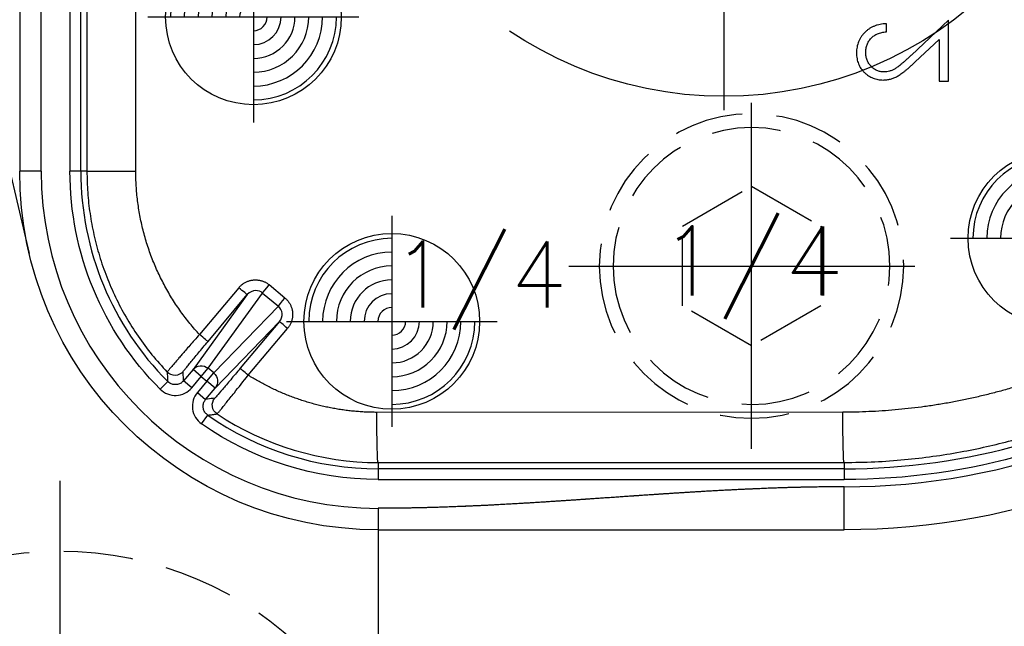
# Model space of a CAD drawing. Extents: x 2651 to 11825, y -3833 to 1075.
# Tile 360 of 656: x 4085 to 4121, y 623 to 645. Entities that reach past the tile are written whole.
import ezdxf
from ezdxf.enums import TextEntityAlignment as Align

# ---------------------------------------------------------------- set-up
doc = ezdxf.new("R2010")
doc.units = 0
doc.header["$LTSCALE"] = 10
for name, pattern in [('CENTER', [2, 1.25, -0.25, 0.25, -0.25]), ('CNSCEN', [17, 15, -1, 0, -1]), ('CNSHID', [4, 3, -1]), ('HIDDEN', [0.375, 0.25, -0.125])]:
    doc.linetypes.add(name, pattern=pattern)
doc.layers.get('0').update_dxf_attribs({"linetype": 'CONTINUOUS'})
doc.layers.get('Defpoints').update_dxf_attribs({"linetype": 'CONTINUOUS'})
for name, color, linetype in [('1', 7, 'CONTINUOUS'), ('9', 3, 'CONTINUOUS'), ('CEN', 1, 'CENTER'), ('COOL', 150, 'HIDDEN'), ('DIM', 3, 'CONTINUOUS'), ('HIDDEN', 6, 'HIDDEN'), ('PIN', 3, 'CONTINUOUS'), ('TEXT', 4, 'CONTINUOUS'), ('WL1-HL', 4, 'CNSHID'), ('WOR1-CL', 1, 'CNSCEN'), ('WOR1-DL', 7, 'CONTINUOUS')]:
    doc.layers.add(name, color=color, linetype=linetype)
doc.styles.add('china', font='txt')
doc.styles.get("Standard").update_dxf_attribs({"font": 'romans.shx'})
doc.dimstyles.new('MM& INCH5', dxfattribs={"dimtxt": 5, "dimasz": 2.5, "dimexe": 1, "dimexo": 0.5, "dimtad": 0, "dimrnd": 1.38778e-17, "dimzin": 9, "dimdsep": 46, "dimtxsty": 'Standard', "dimblk": 'CLOSED', "dimcen": 0, "dimclrd": 3, "dimclre": 3, "dimclrt": 3, "dimazin": 2, "dimtfac": 0.75, "dimtofl": 0, "dimtmove": 0, "dimatfit": 3, "dimfxl": 0, "dimtolj": 1, "dimarcsym": 0})

# ---------------------------------------------------------------- blocks, each defined once
blk = doc.blocks.new('DSD')
at = {"layer": '1', "color": 7, "linetype": 'Continuous'}
for p, q in [((451.7, 500.646), (459.524, 467.445)), ((459.179, 497.134), (459.179, 470.416)), ((490.498, 475.457), (490.498, 475.747)), ((492.74, 475.872), (491.4, 474.616)), ((492.74, 473.672), (492.74, 475.872)), ((491.543, 474.368), (492.408, 475.179)), ((492.408, 475.179), (492.408, 473.672)), ((492.408, 473.672), (492.74, 473.672))]:
    blk.add_line(p, q, dxfattribs=at)
at = {"layer": '1', "color": 110, "linetype": 'Continuous'}
blk.add_line((459.956, 470.416), (459.956, 497.134), dxfattribs=at)
at = {"layer": '1', "color": 252, "linetype": 'Continuous'}
for p, q in [((459.956, 470.416), (459.956, 497.134)), ((460.995, 482.542), (460.995, 470.416)), ((461.384, 470.416), (461.384, 482.542)), ((461.608, 482.319), (461.608, 470.416)), ((463.374, 470.416), (463.374, 482.306)), ((459.956, 470.416), (459.179, 470.416)), ((461.384, 470.416), (460.995, 470.416)), ((461.608, 470.416), (461.384, 470.416)), ((461.608, 470.416), (463.374, 470.416)), ((467.096, 466.21), (465.676, 464.517)), ((468.765, 465.838), (468.196, 466.313)), ((467.404, 465.96), (465.442, 463.254)), ((465.984, 464.267), (467.404, 465.96)), ((465.987, 463.3), (467.958, 466.018)), ((467.958, 466.018), (468.527, 465.543)), ((468.527, 465.543), (466.191, 463.129)), ((466.241, 462.583), (468.569, 464.99)), ((468.569, 464.99), (467.15, 463.299)), ((467.438, 463.049), (468.857, 464.74)), ((465.739, 463.004), (465.987, 463.3)), ((466.191, 463.129), (465.987, 463.3)), ((465.442, 463.254), (465.1, 462.846)), ((465.397, 462.596), (465.739, 463.004)), ((465.739, 463.004), (465.442, 463.254)), ((465.739, 463.004), (465.943, 462.833)), ((465.943, 462.833), (466.191, 463.129)), ((464.527, 462.821), (464.252, 462.547)), ((465.397, 462.596), (465.1, 462.846)), ((465.943, 462.833), (465.601, 462.426)), ((465.899, 462.176), (466.241, 462.583)), ((466.241, 462.583), (465.943, 462.833)), ((465.601, 462.426), (465.899, 462.176)), ((465.751, 461.289), (465.974, 461.607)), ((488.925, 461.711), (472.085, 461.707)), ((472.133, 459.893), (488.973, 459.897)), ((472.133, 459.893), (472.133, 459.668)), ((488.973, 459.897), (488.973, 459.668)), ((488.973, 459.668), (472.133, 459.668)), ((472.133, 459.668), (472.133, 459.279)), ((488.973, 459.668), (488.973, 459.279)), ((472.133, 459.279), (488.973, 459.279)), ((488.973, 457.462), (488.973, 459.017)), ((472.133, 458.24), (472.133, 457.462))]:
    blk.add_line(p, q, dxfattribs=at)
at = {"layer": '1', "color": 110, "linetype": 'Continuous'}
for centre, radius, start, end in [((488.973, 483.37), 24.354, 270, 351.2121), ((472.133, 470.416), 12.177, 180, 270)]:
    blk.add_arc(centre, radius, start, end, dxfattribs=at)
at = {"layer": '1', "color": 252, "linetype": 'Continuous'}
for centre, radius, start, end in [((488.973, 483.37), 24.354, 270, 351.2121), ((472.133, 470.416), 12.177, 180, 270), ((472.133, 470.416), 10.748, 180, 224.96), ((488.973, 483.37), 23.702, 270, 301.8934), ((472.133, 470.416), 10.748, 235.04, 270)]:
    blk.add_arc(centre, radius, start, end, dxfattribs=at)
at = {"layer": '1', "color": 7, "linetype": 'Continuous', "extrusion": (0, 0, -1)}
for centre, radius, start, end in [((-488.973, 483.37), 25.908, 188.7879, 270), ((-472.133, 470.416), 12.954, 270, 0)]:
    blk.add_arc(centre, radius, start, end, dxfattribs=at)
at = {"layer": '1', "color": 252, "linetype": 'Continuous', "extrusion": (0, 0, -1)}
for centre, radius, start, end in [((-472.133, 470.416), 11.137, 315.04, 0), ((-488.973, 483.37), 24.091, 238.1066, 270), ((-472.133, 470.416), 11.137, 270, 304.96)]:
    blk.add_arc(centre, radius, start, end, dxfattribs=at)
for centre, major_axis, ratio, start_param, end_param in [((467.106, 466.21), (-0.298, 0.25), 0.016827, 3.150321, 4.732446), ((468.206, 466.313), (0.249, 0.298), 0.020097, 3.263954, 4.695612), ((468.775, 465.838), (0.249, 0.298), 0.020097, 3.263954, 4.695612), ((468.867, 464.74), (0.298, -0.25), 0.016833, 1.590848, 3.132865), ((465.686, 464.517), (-0.298, 0.25), 0.016827, 3.150321, 4.732446), ((465.739, 463.004), (0.315, -0.228), 0.992489, 3.212987, 4.782718), ((467.448, 463.049), (-0.298, 0.25), 0.016833, 4.732441, 6.274457), ((464.789, 463.43), (-0.388, -0.012), 0.999914, 3.870966, 5.553812), ((465.943, 462.833), (0.279, -0.27), 0.992489, 4.64206, 6.211791), ((466.528, 461.972), (-0.056, 0.385), 0.999914, 3.870947, 5.55383), ((472.133, 461.707), (0, -1.814), 0.026177, 0.00873, 1.570802), ((488.973, 461.711), (0, -1.814), 0.026177, 0.00873, 1.570802)]:
    blk.add_ellipse(centre, major_axis=major_axis, ratio=ratio, start_param=start_param, end_param=end_param, dxfattribs=at)
at = {"layer": '1', "color": 7, "linetype": 'Continuous'}
for points, knots in [([(490.498, 475.747), (490.459, 475.746), (490.384, 475.742), (490.273, 475.724), (490.168, 475.7), (490.068, 475.664), (489.973, 475.621), (489.883, 475.568), (489.799, 475.506), (489.721, 475.435), (489.65, 475.359), (489.588, 475.276), (489.536, 475.189), (489.492, 475.099), (489.46, 475.003), (489.435, 474.903), (489.421, 474.799), (489.419, 474.728), (489.418, 474.691)], [0, 0, 0, 0, 0.068791, 0.135103, 0.198979, 0.261904, 0.323495, 0.385195, 0.446969, 0.509765, 0.572251, 0.633405, 0.693251, 0.752583, 0.812579, 0.873275, 0.93555, 1, 1, 1, 1]), ([(489.751, 474.706), (489.751, 474.732), (489.753, 474.781), (489.762, 474.854), (489.777, 474.924), (489.799, 474.99), (489.826, 475.054), (489.86, 475.114), (489.9, 475.17), (489.946, 475.223), (489.998, 475.272), (490.055, 475.315), (490.116, 475.353), (490.183, 475.386), (490.255, 475.412), (490.331, 475.433), (490.413, 475.449), (490.469, 475.454), (490.498, 475.457)], [0, 0, 0, 0, 0.064439, 0.126547, 0.186887, 0.245878, 0.304041, 0.362191, 0.420976, 0.48066, 0.5406, 0.600689, 0.661936, 0.724443, 0.789038, 0.856314, 0.926352, 1, 1, 1, 1]), ([(489.418, 474.691), (489.419, 474.656), (489.421, 474.586), (489.435, 474.484), (489.457, 474.387), (489.488, 474.295), (489.529, 474.209), (489.579, 474.128), (489.636, 474.052), (489.704, 473.983), (489.777, 473.919), (489.854, 473.865), (489.934, 473.818), (490.017, 473.779), (490.103, 473.75), (490.193, 473.728), (490.286, 473.716), (490.349, 473.714), (490.381, 473.713)], [0, 0, 0, 0, 0.069475, 0.136517, 0.200789, 0.26383, 0.325735, 0.387291, 0.449509, 0.512968, 0.576275, 0.63758, 0.697903, 0.757172, 0.816599, 0.876653, 0.93729, 1, 1, 1, 1]), ([(490.407, 474.004), (490.385, 474.004), (490.341, 474.005), (490.278, 474.016), (490.216, 474.031), (490.156, 474.053), (490.1, 474.083), (490.045, 474.118), (489.993, 474.159), (489.944, 474.207), (489.899, 474.259), (489.859, 474.314), (489.825, 474.372), (489.798, 474.434), (489.777, 474.498), (489.762, 474.565), (489.752, 474.634), (489.751, 474.682), (489.751, 474.706)], [0, 0, 0, 0, 0.061965, 0.122122, 0.180988, 0.239933, 0.299906, 0.359989, 0.421776, 0.486576, 0.551535, 0.615018, 0.677259, 0.73973, 0.80305, 0.866495, 0.931973, 1, 1, 1, 1]), ([(490.381, 473.713), (490.426, 473.715), (490.516, 473.718), (490.647, 473.744), (490.774, 473.786), (490.877, 473.836), (490.959, 473.886), (491.027, 473.932), (491.101, 473.985), (491.179, 474.046), (491.263, 474.115), (491.352, 474.192), (491.446, 474.277), (491.51, 474.337), (491.543, 474.368)], [0, 0, 0, 0, 0.098702, 0.195672, 0.292422, 0.391343, 0.444462, 0.504229, 0.570352, 0.642546, 0.722288, 0.807921, 0.90047, 1, 1, 1, 1]), ([(491.4, 474.616), (491.368, 474.586), (491.306, 474.527), (491.217, 474.444), (491.134, 474.369), (491.057, 474.302), (490.987, 474.245), (490.923, 474.194), (490.865, 474.154), (490.798, 474.11), (490.716, 474.067), (490.615, 474.03), (490.512, 474.008), (490.442, 474.005), (490.407, 474.004)], [0, 0, 0, 0, 0.110803, 0.212829, 0.306101, 0.390647, 0.466924, 0.534481, 0.593587, 0.644557, 0.7362, 0.825024, 0.911986, 1, 1, 1, 1])]:
    blk.add_open_spline(points, degree=3, knots=knots, dxfattribs=at)
at = {"layer": '1', "color": 252, "linetype": 'Continuous'}
for points, knots in [([(461.608, 470.416), (461.613, 470.162), (461.624, 469.65), (461.711, 468.882), (461.852, 468.115), (462.053, 467.352), (462.314, 466.599), (462.634, 465.86), (463.013, 465.141), (463.453, 464.447), (463.947, 463.78), (464.32, 463.368), (464.508, 463.162)], [0, 0, 0, 0, 0.095412, 0.191843, 0.289293, 0.387763, 0.487253, 0.587763, 0.689292, 0.791841, 0.895411, 1, 1, 1, 1]), ([(468.569, 464.99), (468.637, 465.07), (468.671, 465.176), (468.655, 465.38), (468.605, 465.478), (468.527, 465.543)], [0, 0, 0, 0, 0.5, 0.5, 1, 1, 1, 1]), ([(465.676, 464.517), (465.615, 464.449), (465.496, 464.314), (465.327, 464.123), (465.175, 463.95), (465.045, 463.8), (464.937, 463.674), (464.765, 463.473), (464.558, 463.234), (464.525, 463.186), (464.508, 463.162)], [0, 0, 0, 0, 0.098273, 0.192699, 0.281493, 0.363195, 0.43672, 0.501355, 0.746562, 1, 1, 1, 1]), ([(465.087, 463.179), (465.087, 463.184), (465.11, 463.212), (465.178, 463.296), (465.205, 463.33), (465.27, 463.409), (465.308, 463.455), (465.431, 463.605), (465.531, 463.726), (465.747, 463.984), (465.864, 464.125), (465.984, 464.267)], [0, 0, 0, 0, 0.25, 0.25, 0.375, 0.375, 0.5, 0.5, 0.75, 0.75, 1, 1, 1, 1]), ([(467.15, 463.299), (467.03, 463.156), (466.913, 463.017), (466.748, 462.822), (466.696, 462.76), (466.597, 462.643), (466.549, 462.588), (466.422, 462.439), (466.353, 462.359), (466.259, 462.251), (466.234, 462.222), (466.229, 462.221)], [0, 0, 0, 0, 0.25, 0.25, 0.375, 0.375, 0.5, 0.5, 0.75, 0.75, 1, 1, 1, 1]), ([(488.973, 459.897), (489.342, 459.902), (490.07, 459.912), (491.14, 459.991), (492.172, 460.109), (493.162, 460.268), (494.111, 460.461), (495.016, 460.684), (495.879, 460.932), (496.698, 461.201), (497.474, 461.488), (498.207, 461.787), (498.897, 462.097), (499.546, 462.412), (500.154, 462.731), (500.722, 463.048), (501.084, 463.267), (501.259, 463.373)], [0, 0, 0, 0, 0.085719, 0.168715, 0.24899, 0.326543, 0.401375, 0.473484, 0.542872, 0.609539, 0.673484, 0.734707, 0.793208, 0.848989, 0.902047, 0.952384, 1, 1, 1, 1]), ([(464.508, 463.163), (464.508, 463.158), (464.508, 463.154), (464.509, 463.138), (464.51, 463.124), (464.513, 463.055), (464.516, 463), (464.521, 462.928), (464.522, 462.912), (464.524, 462.87), (464.525, 462.846), (464.527, 462.821)], [0, 0, 0, 0, 0.03027, 0.03027, 0.151349, 0.151349, 0.635664, 0.635664, 0.782653, 0.782653, 1, 1, 1, 1]), ([(465.1, 462.846), (465.096, 462.935), (465.092, 463.025), (465.089, 463.137), (465.088, 463.158), (465.087, 463.18)], [0, 0, 0, 0, 0.806966, 0.806966, 1, 1, 1, 1]), ([(466.313, 461.648), (466.316, 461.651), (466.323, 461.658), (466.365, 461.709), (466.433, 461.792), (466.527, 461.909), (466.683, 462.103), (466.973, 462.462), (467.264, 462.83), (467.438, 463.049)], [0, 0, 0, 0, 0.094956, 0.193629, 0.295034, 0.397999, 0.501243, 0.703195, 1, 1, 1, 1]), ([(464.252, 462.547), (464.329, 462.47), (464.42, 462.411), (464.62, 462.333), (464.729, 462.315), (464.942, 462.324), (465.049, 462.351), (465.241, 462.446), (465.328, 462.513), (465.397, 462.596)], [0, 0, 0, 0, 0.25, 0.25, 0.5, 0.5, 0.75, 0.75, 1, 1, 1, 1]), ([(465.1, 462.846), (465.071, 462.818), (465.01, 462.758), (464.886, 462.709), (464.751, 462.703), (464.623, 462.741), (464.558, 462.795), (464.527, 462.821)], [0, 0, 0, 0, 0.188754, 0.394177, 0.605822, 0.811245, 1, 1, 1, 1]), ([(465.601, 462.426), (465.531, 462.342), (465.48, 462.246), (465.42, 462.04), (465.412, 461.93), (465.44, 461.718), (465.476, 461.614), (465.587, 461.431), (465.662, 461.351), (465.751, 461.289)], [0, 0, 0, 0, 0.25, 0.25, 0.5, 0.5, 0.75, 0.75, 1, 1, 1, 1]), ([(466.23, 462.222), (466.142, 462.209), (466.055, 462.197), (465.945, 462.182), (465.922, 462.179), (465.899, 462.176)], [0, 0, 0, 0, 0.788285, 0.788285, 1, 1, 1, 1]), ([(465.974, 461.607), (465.943, 461.634), (465.878, 461.689), (465.818, 461.808), (465.801, 461.942), (465.827, 462.073), (465.875, 462.142), (465.899, 462.176)], [0, 0, 0, 0, 0.188755, 0.394179, 0.605823, 0.811246, 1, 1, 1, 1]), ([(465.972, 461.607), (465.977, 461.608), (465.982, 461.608), (465.997, 461.61), (466.011, 461.612), (466.079, 461.62), (466.134, 461.626), (466.23, 461.638), (466.271, 461.643), (466.313, 461.648)], [0, 0, 0, 0, 0.030224, 0.030224, 0.151118, 0.151118, 0.634697, 0.634697, 1, 1, 1, 1])]:
    blk.add_open_spline(points, degree=3, knots=knots, dxfattribs=at)
at = {"layer": '1', "color": 7, "linetype": 'Continuous'}
for points, weights in [([(465.676, 464.517), (464.178, 466.144), (463.374, 468.205), (463.374, 470.416)], [1, 0.954385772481, 0.954385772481, 1]), ([(499.831, 464.659), (496.501, 462.718), (492.78, 461.712), (488.925, 461.711)], [1, 0.976931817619, 0.976931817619, 1]), ([(472.085, 461.707), (470.429, 461.707), (468.838, 462.166), (467.438, 463.049)], [1, 0.973777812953, 0.973777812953, 1])]:
    blk.add_rational_spline(points, weights, degree=3, dxfattribs=at)
at = {"layer": '1', "color": 252, "linetype": 'Continuous'}
for points in [[(467.096, 466.21), (467.391, 466.562), (467.846, 466.605), (468.196, 466.313)], [(468.765, 465.838), (469.114, 465.547), (469.152, 465.092), (468.857, 464.74)]]:
    blk.add_rational_spline(points, [1, 0.80498879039, 0.80498879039, 1], degree=3, dxfattribs=at)
for points in [[(467.708, 466.106), (467.593, 466.105), (467.479, 466.05), (467.404, 465.96)], [(467.958, 466.018), (467.889, 466.075), (467.799, 466.107), (467.708, 466.106)], [(466.313, 461.648), (468.026, 460.512), (470.077, 459.893), (472.133, 459.893)], [(488.973, 459.017), (483.359, 459.017), (477.746, 458.24), (472.133, 458.24)]]:
    blk.add_open_spline(points, degree=3, dxfattribs=at)
at = {"layer": '1', "color": 110, "linetype": 'Continuous'}
blk.add_open_spline([(488.973, 459.017), (487.97, 459.017), (486.868, 458.984), (485.886, 458.954), (484.763, 458.895), (483.828, 458.847), (482.658, 458.771), (482.19, 458.741), (481.605, 458.701), (481.255, 458.677), (480.553, 458.628), (479.851, 458.58), (479.5, 458.556), (478.916, 458.516), (478.448, 458.486), (477.279, 458.41), (476.343, 458.361), (475.22, 458.303), (474.238, 458.273), (473.136, 458.24), (472.133, 458.24)], degree=2, knots=[0, 0, 0, 0.125, 0.125, 0.25, 0.25, 0.375, 0.375, 0.4375, 0.4375, 0.5, 0.5, 0.5625, 0.5625, 0.625, 0.625, 0.75, 0.75, 0.875, 0.875, 1, 1, 1], dxfattribs=at)
at = {"layer": '1', "color": 7, "linetype": 'Continuous'}
blk.add_open_spline([(472.133, 457.462), (477.746, 457.462), (483.359, 457.462), (488.973, 457.462)], degree=3, dxfattribs=at)
blk = doc.blocks.new('A$C3FB17615')
at = {"layer": 'CEN'}
for p, q in [((0, 15.24), (0, -15.24)), ((-15.24, 0), (15.24, 0))]:
    blk.add_line(p, q, dxfattribs=at)
at = {"layer": 'HIDDEN', "color": 110}
blk.add_circle((0, 0), 12.7, dxfattribs=at)
at = {"layer": 'TEXT'}
blk.add_text('ST', height=3, dxfattribs=at).set_placement((1.796, 3.362))
blk = doc.blocks.new('*D109')
at = {"layer": 'Defpoints', "color": 0}
for p in [(4086.684, 927.642), (4086.684, 894.882), (4171.684, 387.642)]:
    blk.add_point(p, dxfattribs=at)
at = {"layer": 'DIM', "color": 3, "lineweight": -2}
blk.add_line((4086.684, 895.382), (4086.684, 927.642), dxfattribs=at)
at = {"layer": 'DIM', "color": 3, "insert": (4086.684, 948.624), "char_height": 5, "attachment_point": 5, "rotation": 90}
blk.add_mtext('\\A1;85 [3.346]', dxfattribs=at)
blk = doc.blocks.new('_Closed')
at = {"color": 0, "linetype": 'ByBlock', "lineweight": -2}
for p, q in [((-1, 0.167), (0, 0)), ((-1, 0.167), (-1, -0.167)), ((0, 0), (-1, -0.167)), ((0, 0), (-1, 0))]:
    blk.add_line(p, q, dxfattribs=at)
blk = doc.blocks.new('*D110')
at = {"layer": 'Defpoints', "color": 0}
for p in [(4064.684, 927.642), (4064.684, 906.842), (4171.684, 387.642)]:
    blk.add_point(p, dxfattribs=at)
at = {"layer": 'DIM', "color": 3, "lineweight": -2}
blk.add_line((4064.684, 907.342), (4064.684, 927.642), dxfattribs=at)
at = {"layer": 'DIM', "color": 3, "insert": (4064.684, 950.648), "char_height": 5, "attachment_point": 5, "rotation": 90}
blk.add_mtext('\\A1;107 [4.213]', dxfattribs=at)
blk = doc.blocks.new('*D111')
at = {"layer": 'Defpoints', "color": 0}
for p in [(4051.684, 927.642), (4051.684, 912.642), (4171.684, 387.642)]:
    blk.add_point(p, dxfattribs=at)
at = {"layer": 'DIM', "color": 3, "lineweight": -2}
blk.add_line((4051.684, 913.142), (4051.684, 927.642), dxfattribs=at)
at = {"layer": 'DIM', "color": 3, "insert": (4051.684, 950.648), "char_height": 5, "attachment_point": 5, "rotation": 90}
blk.add_mtext('\\A1;120 [4.724]', dxfattribs=at)
blk = doc.blocks.new('*D112')
at = {"layer": 'Defpoints', "color": 0}
for p in [(3974.684, 927.642), (3974.684, 892.822), (4171.684, 387.642)]:
    blk.add_point(p, dxfattribs=at)
at = {"layer": 'DIM', "color": 3, "lineweight": -2}
blk.add_line((3974.684, 893.322), (3974.684, 927.642), dxfattribs=at)
at = {"layer": 'DIM', "color": 3, "insert": (3974.684, 950.648), "char_height": 5, "attachment_point": 5, "rotation": 90}
blk.add_mtext('\\A1;197 [7.756]', dxfattribs=at)
blk = doc.blocks.new('*D113')
at = {"layer": 'Defpoints', "color": 0}
for p in [(3966.684, 927.642), (3971.684, 807.17), (4171.684, 387.642)]:
    blk.add_point(p, dxfattribs=at)
at = {"layer": 'DIM', "color": 3, "lineweight": -2}
for p, q in [((3966.684, 922.642), (3966.684, 927.642)), ((3971.684, 917.642), (3966.684, 922.642)), ((3971.684, 807.67), (3971.684, 917.642))]:
    blk.add_line(p, q, dxfattribs=at)
at = {"layer": 'DIM', "color": 3, "insert": (3966.684, 951.005), "char_height": 5, "attachment_point": 5, "rotation": 90}
blk.add_mtext('\\A1;200 [7.874]', dxfattribs=at)
blk = doc.blocks.new('*D114')
at = {"layer": 'Defpoints', "color": 0}
for p in [(3931.684, 927.642), (3931.684, 912.642), (4171.684, 387.642)]:
    blk.add_point(p, dxfattribs=at)
at = {"layer": 'DIM', "color": 3, "lineweight": -2}
blk.add_line((3931.684, 913.142), (3931.684, 927.642), dxfattribs=at)
at = {"layer": 'DIM', "color": 3, "insert": (3931.684, 951.005), "char_height": 5, "attachment_point": 5, "rotation": 90}
blk.add_mtext('\\A1;240 [9.449]', dxfattribs=at)
blk = doc.blocks.new('*D115')
at = {"layer": 'Defpoints', "color": 0}
for p in [(3896.684, 927.642), (3896.684, 910.642), (4171.684, 387.642)]:
    blk.add_point(p, dxfattribs=at)
at = {"layer": 'DIM', "color": 3, "lineweight": -2}
blk.add_line((3896.684, 911.142), (3896.684, 927.642), dxfattribs=at)
at = {"layer": 'DIM', "color": 3, "insert": (3896.684, 953.386), "char_height": 5, "attachment_point": 5, "rotation": 90}
blk.add_mtext('\\A1;275 [10.827]', dxfattribs=at)
blk = doc.blocks.new('*D122')
at = {"layer": 'Defpoints', "color": 0}
for p in [(3881.004, 912.642), (3898.684, 912.642), (4171.684, 387.642)]:
    blk.add_point(p, dxfattribs=at)
at = {"layer": 'DIM', "color": 3, "lineweight": -2}
blk.add_line((3898.184, 912.642), (3881.004, 912.642), dxfattribs=at)
at = {"layer": 'DIM', "color": 3, "insert": (3855.26, 912.642), "char_height": 5, "attachment_point": 5}
blk.add_mtext('\\A1;525 [20.669]', dxfattribs=at)
blk = doc.blocks.new('*D123')
at = {"layer": 'Defpoints', "color": 0}
for p in [(3857.842, 862.642), (3869.984, 862.642), (4171.684, 387.642)]:
    blk.add_point(p, dxfattribs=at)
at = {"layer": 'DIM', "color": 3, "lineweight": -2}
blk.add_line((3869.484, 862.642), (3857.842, 862.642), dxfattribs=at)
at = {"layer": 'DIM', "color": 3, "insert": (3832.098, 862.642), "char_height": 5, "attachment_point": 5}
blk.add_mtext('\\A1;475 [18.701]', dxfattribs=at)
blk = doc.blocks.new('*D124')
at = {"layer": 'Defpoints', "color": 0}
for p in [(3941.504, 859.642), (3857.842, 854.642), (4171.684, 387.642)]:
    blk.add_point(p, dxfattribs=at)
at = {"layer": 'DIM', "color": 3, "lineweight": -2}
for p, q in [((3867.842, 859.642), (3862.842, 854.642)), ((3941.004, 859.642), (3867.842, 859.642)), ((3862.842, 854.642), (3857.842, 854.642))]:
    blk.add_line(p, q, dxfattribs=at)
at = {"layer": 'DIM', "color": 3, "insert": (3832.098, 854.642), "char_height": 5, "attachment_point": 5}
blk.add_mtext('\\A1;472 [18.583]', dxfattribs=at)
blk = doc.blocks.new('*D125')
at = {"layer": 'Defpoints', "color": 0}
for p in [(3870.047, 797.642), (3962.156, 797.642), (4171.684, 387.642)]:
    blk.add_point(p, dxfattribs=at)
at = {"layer": 'DIM', "color": 3, "lineweight": -2}
blk.add_line((3961.656, 797.642), (3870.047, 797.642), dxfattribs=at)
at = {"layer": 'DIM', "color": 3, "insert": (3844.303, 797.642), "char_height": 5, "attachment_point": 5}
blk.add_mtext('\\A1;410 [16.142]', dxfattribs=at)
blk = doc.blocks.new('*D126')
at = {"layer": 'Defpoints', "color": 0}
for p in [(3870.047, 832.642), (4069.264, 832.642), (4171.684, 387.642)]:
    blk.add_point(p, dxfattribs=at)
at = {"layer": 'DIM', "color": 3, "lineweight": -2}
blk.add_line((4068.764, 832.642), (3870.047, 832.642), dxfattribs=at)
at = {"layer": 'DIM', "color": 3, "insert": (3846.684, 832.642), "char_height": 5, "attachment_point": 5}
blk.add_mtext('\\A1;445 [17.52]', dxfattribs=at)
blk = doc.blocks.new('*D127')
at = {"layer": 'Defpoints', "color": 0}
for p in [(3857.842, 879.642), (4071.444, 879.642), (4171.684, 387.642)]:
    blk.add_point(p, dxfattribs=at)
at = {"layer": 'DIM', "color": 3, "lineweight": -2}
blk.add_line((4070.944, 879.642), (3857.842, 879.642), dxfattribs=at)
at = {"layer": 'DIM', "color": 3, "insert": (3834.479, 879.642), "char_height": 5, "attachment_point": 5}
blk.add_mtext('\\A1;492 [19.37]', dxfattribs=at)
blk = doc.blocks.new('*D128')
at = {"layer": 'Defpoints', "color": 0}
for p in [(3857.842, 899.642), (4057.484, 899.642), (4171.684, 387.642)]:
    blk.add_point(p, dxfattribs=at)
at = {"layer": 'DIM', "color": 3, "lineweight": -2}
blk.add_line((4056.984, 899.642), (3857.842, 899.642), dxfattribs=at)
at = {"layer": 'DIM', "color": 3, "insert": (3832.098, 899.642), "char_height": 5, "attachment_point": 5}
blk.add_mtext('\\A1;512 [20.157]', dxfattribs=at)
blk = doc.blocks.new('*D129')
at = {"layer": 'Defpoints', "color": 0}
for p in [(3870.047, 743.242), (4076.434, 743.242), (4171.684, 387.642)]:
    blk.add_point(p, dxfattribs=at)
at = {"layer": 'DIM', "color": 3, "lineweight": -2}
blk.add_line((4075.934, 743.242), (3870.047, 743.242), dxfattribs=at)
at = {"layer": 'DIM', "color": 3, "insert": (3849.065, 743.242), "char_height": 5, "attachment_point": 5}
blk.add_mtext('\\A1;355.6 [14]', dxfattribs=at)
blk = doc.blocks.new('*D130')
at = {"layer": 'Defpoints', "color": 0}
for p in [(3870.047, 762.642), (3896.684, 762.642), (4171.684, 387.642)]:
    blk.add_point(p, dxfattribs=at)
at = {"layer": 'DIM', "color": 3, "lineweight": -2}
blk.add_line((3896.184, 762.642), (3870.047, 762.642), dxfattribs=at)
at = {"layer": 'DIM', "color": 3, "insert": (3844.303, 762.642), "char_height": 5, "attachment_point": 5}
blk.add_mtext('\\A1;375 [14.764]', dxfattribs=at)
blk = doc.blocks.new('*D131')
at = {"layer": 'Defpoints', "color": 0}
for p in [(3870.047, 719.642), (3896.684, 719.642), (4171.684, 387.642)]:
    blk.add_point(p, dxfattribs=at)
at = {"layer": 'DIM', "color": 3, "lineweight": -2}
blk.add_line((3896.184, 719.642), (3870.047, 719.642), dxfattribs=at)
at = {"layer": 'DIM', "color": 3, "insert": (3844.303, 719.642), "char_height": 5, "attachment_point": 5}
blk.add_mtext('\\A1;332 [13.071]', dxfattribs=at)
blk = doc.blocks.new('*D135')
at = {"layer": 'Defpoints', "color": 0}
for p in [(3870.047, 655.642), (3896.684, 655.642), (4171.684, 387.642)]:
    blk.add_point(p, dxfattribs=at)
at = {"layer": 'DIM', "color": 3, "lineweight": -2}
blk.add_line((3896.184, 655.642), (3870.047, 655.642), dxfattribs=at)
at = {"layer": 'DIM', "color": 3, "insert": (3844.303, 655.642), "char_height": 5, "attachment_point": 5}
blk.add_mtext('\\A1;268 [10.551]', dxfattribs=at)
blk = doc.blocks.new('*D156')
at = {"layer": 'Defpoints', "color": 0}
for p in [(4095.484, 927.642), (4095.484, 766.102), (4171.684, 387.642)]:
    blk.add_point(p, dxfattribs=at)
at = {"layer": 'DIM', "color": 3, "lineweight": -2}
blk.add_line((4095.484, 766.602), (4095.484, 927.642), dxfattribs=at)
at = {"layer": 'DIM', "color": 3, "insert": (4095.484, 943.862), "char_height": 5, "attachment_point": 5, "rotation": 90}
blk.add_mtext('\\A1;76.2 [3]', dxfattribs=at)
blk = doc.blocks.new('*D157')
at = {"layer": 'Defpoints', "color": 0}
for p in [(4103.484, 927.642), (4096.684, 860.062), (4171.684, 387.642)]:
    blk.add_point(p, dxfattribs=at)
at = {"layer": 'DIM', "color": 3, "lineweight": -2}
for p, q in [((4103.484, 922.642), (4103.484, 927.642)), ((4096.684, 917.642), (4103.484, 922.642)), ((4096.684, 860.562), (4096.684, 917.642))]:
    blk.add_line(p, q, dxfattribs=at)
at = {"layer": 'DIM', "color": 3, "insert": (4103.484, 948.624), "char_height": 5, "attachment_point": 5, "rotation": 90}
blk.add_mtext('\\A1;75 [2.953]', dxfattribs=at)
blk = doc.blocks.new('*U10', base_point=(1624.618, 1808.955))
for p, q in [((1624.618, 1811.842), (1622.118, 1810.399)), ((1627.118, 1810.398), (1624.618, 1811.842)), ((1622.118, 1810.399), (1622.118, 1807.512)), ((1627.118, 1807.511), (1627.118, 1810.398)), ((1622.118, 1807.512), (1624.618, 1806.068)), ((1624.618, 1806.068), (1627.118, 1807.511))]:
    blk.add_line(p, q)
for radius in [5.5, 5]:
    blk.add_circle((1624.618, 1808.955), radius)
at = {"layer": 'CEN'}
for p, q in [((1624.618, 1815.555), (1624.618, 1802.355)), ((1618.018, 1808.955), (1631.218, 1808.955))]:
    blk.add_line(p, q, dxfattribs=at)
blk = doc.blocks.new('*X8')
at = {"color": 0}
for p, q in [((745.423, 286.51), (747.026, 288.113)), ((745.479, 285.86), (747.676, 288.057)), ((769.614, 286.66), (771.046, 288.092)), ((769.624, 285.963), (771.743, 288.082)), ((769.819, 285.451), (772.255, 287.887)), ((745.698, 285.371), (748.165, 287.838)), ((746.025, 284.992), (748.544, 287.51)), ((770.129, 285.053), (772.653, 287.577)), ((770.539, 284.757), (772.949, 287.167)), ((746.455, 284.714), (748.822, 287.081)), ((747.01, 284.562), (748.974, 286.526)), ((771.067, 284.578), (773.128, 286.639)), ((747.817, 284.662), (748.874, 285.719)), ((771.802, 284.605), (773.101, 285.904))]:
    blk.add_line(p, q, dxfattribs=at)
blk = doc.blocks.new('117')
at = {"layer": 'WL1-HL'}
for centre, radius in [((254.95, 1693.104), 13.87), ((254.95, 1693.104), 10.3), ((242.865, 1693.104), 1.785), ((267.035, 1693.104), 1.785)]:
    blk.add_circle(centre, radius, dxfattribs=at)
at = {"layer": 'WOR1-CL'}
for p, q in [((254.95, 1707.474), (254.95, 1678.734)), ((269.32, 1693.104), (240.58, 1693.104))]:
    blk.add_line(p, q, dxfattribs=at)
at = {"layer": 'WL1-HL'}
blk.add_blockref('*X8', (-504.334, 1406.767), dxfattribs=at)
at = {"layer": '9', "style": 'china'}
blk.add_text('2-117', height=2, dxfattribs=at).set_placement((251.365, 1693.722))
at = {"layer": 'WOR1-DL', "style": 'china', "oblique": 20}
blk.add_text('ARRK', height=0.8, dxfattribs=at).set_placement((256.305, 1696.027))
blk = doc.blocks.new('A$C257357D5')
at = {"layer": 'COOL'}
blk.add_blockref('117', (-315.95, -1725.104), dxfattribs=at)
blk = doc.blocks.new('*U6', base_point=(965.4695, 1808.9548))
blk.add_circle((965.4695, 1808.9548), 0.5)
for radius, start, end in [(0.4724, 90, 180), (0.3937, 90, 180), (0.315, 90, 180), (0.2362, 90, 180), (0.1575, 90, 180), (0.0787, 90, 180), (0.0787, 270, 0), (0.1575, 270, 0), (0.2362, 270, 0), (0.315, 270, 0), (0.3937, 270, 0), (0.4724, 270, 0)]:
    blk.add_arc((965.4695, 1808.9548), radius, start, end)
at = {"layer": 'PIN'}
for p, q in [((965.4695, 1809.5548), (965.4695, 1808.3548)), ((964.8695, 1808.9548), (966.0695, 1808.9548))]:
    blk.add_line(p, q, dxfattribs=at)

msp = doc.modelspace()

# ---------------------------------------------------------------- linework, layer by layer
msp.add_line((4098.192, 626.111), (4098.192, 615.079))

# ---------------------------------------------------------------- block references
at = {"layer": 'DIM'}
for name, p in [('DSD', (3626.059, 168.648)), ('A$C257357D5', (4171.684, 687.642))]:
    msp.add_blockref(name, p, dxfattribs=at)
at = {"layer": 'HIDDEN', "xscale": -1, "rotation": 180}
msp.add_blockref('*U10', (4111.684, 635.642), dxfattribs=at)
at = {"layer": 'PIN', "xscale": 6.35, "yscale": 6.35, "zscale": 6.35}
for p in [(4093.684, 644.642), (4122.684, 636.642), (4098.684, 633.642)]:
    msp.add_blockref('*U6', p, dxfattribs=at)
at = {"layer": 'TEXT'}
msp.add_blockref('A$C3FB17615', (4086.684, 612.642), dxfattribs=at)

# ---------------------------------------------------------------- texts
at = {"layer": 'PIN', "color": 4}
msp.add_text('1/4', height=2.3813, dxfattribs=at).set_placement((4098.684, 634.142))
at = {"layer": 'TEXT'}
msp.add_text('1/4', height=2.5, dxfattribs=at).set_placement((4111.684, 635.642), align=Align.MIDDLE)

# ---------------------------------------------------------------- dimensions: what is measured, and where the dimension line sits
at = {"layer": 'DIM'}
for feature_location, offset, dtype, picture, middle in [((3896.684, 910.642), (0, 17), 1, '*D115', (3896.684, 953.386)), ((3931.684, 912.642), (0, 15), 1, '*D114', (3931.684, 951.005)), ((3971.684, 807.17), (-5, 120.472), 1, '*D113', (3966.684, 951.005)), ((3974.684, 892.822), (0, 34.82), 1, '*D112', (3974.684, 950.648)), ((4051.684, 912.642), (0, 15), 1, '*D111', (4051.684, 950.648)), ((4064.684, 906.842), (0, 20.8), 1, '*D110', (4064.684, 950.648)), ((4086.684, 894.882), (0, 32.76), 1, '*D109', (4086.684, 948.624)), ((4096.684, 860.062), (6.8, 67.58), 1, '*D157', (4103.484, 948.624)), ((4095.484, 766.102), (0, 161.54), 1, '*D156', (4095.484, 943.862)), ((3898.684, 912.642), (-17.68, 0), 0, '*D122', (3855.26, 912.642)), ((4057.484, 899.642), (-199.642, 0), 0, '*D128', (3832.098, 899.642)), ((4071.444, 879.642), (-213.602, 0), 0, '*D127', (3834.479, 879.642)), ((3869.984, 862.642), (-12.142, 0), 0, '*D123', (3832.098, 862.642)), ((3941.504, 859.642), (-83.662, -5), 0, '*D124', (3832.098, 854.642)), ((4069.264, 832.642), (-199.217, 0), 0, '*D126', (3846.684, 832.642)), ((3962.156, 797.642), (-92.109, 0), 0, '*D125', (3844.303, 797.642)), ((3896.684, 762.642), (-26.637, 0), 0, '*D130', (3844.303, 762.642)), ((4076.434, 743.242), (-206.387, 0), 0, '*D129', (3849.065, 743.242)), ((3896.684, 719.642), (-26.637, 0), 0, '*D131', (3844.303, 719.642)), ((3896.684, 655.642), (-26.637, 0), 0, '*D135', (3844.303, 655.642))]:
    dim = msp.add_ordinate_dim(feature_location=feature_location, offset=offset, dtype=dtype, origin=(4171.684, 387.642), dimstyle='MM& INCH5', dxfattribs=at)
    dim.commit()
    dim.dimension.update_dxf_attribs({"geometry": picture, "text_midpoint": middle})

doc.saveas('drawing.dxf')
